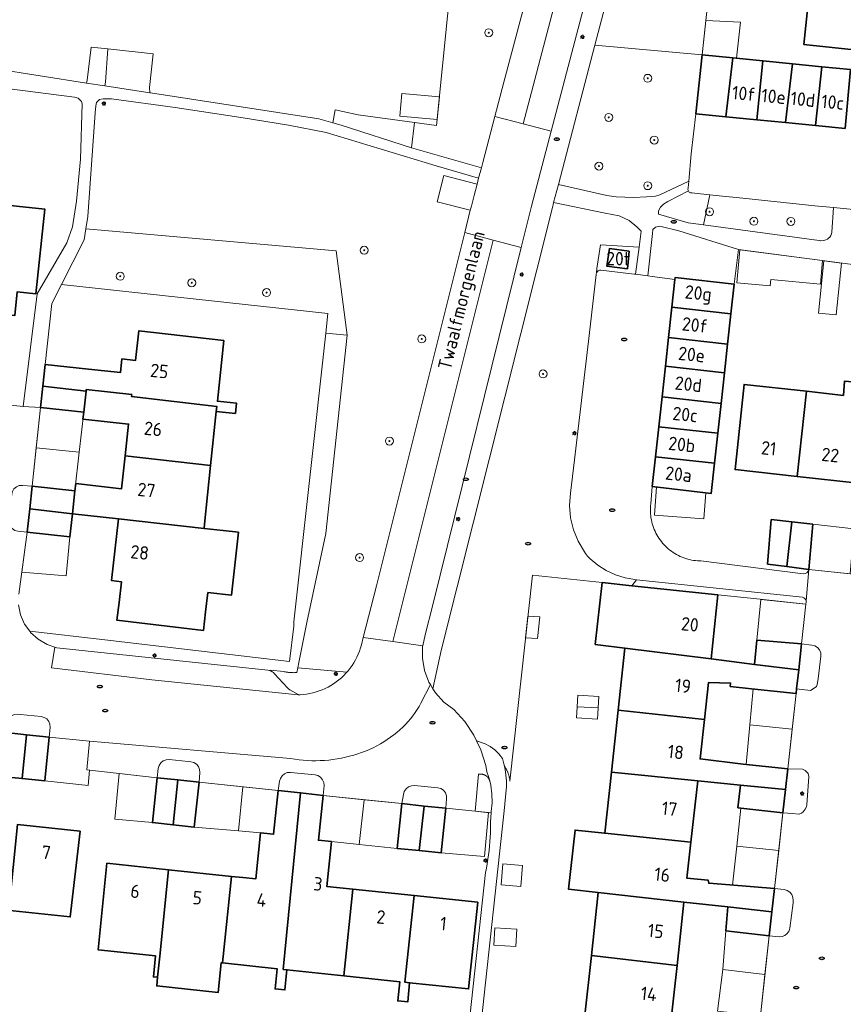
# Model space of a CAD drawing. Header units: metres. Extents: x 152610 to 160096, y 456114 to 462495.
# Tile 417 of 656: x 157174 to 157257, y 460548 to 460647. Entities that reach past the tile are written whole.
import ezdxf
from ezdxf.enums import TextEntityAlignment as Align

# ---------------------------------------------------------------- set-up
doc = ezdxf.new("R2010")
doc.units = ezdxf.units.M
doc.header["$LTSCALE"] = 0.5
doc.layers.get('0').update_dxf_attribs({"linetype": 'CONTINUOUS'})
for name, color, linetype, lineweight in [('B-PV-GR-BEPLANTING_CULTUUR_BODEMBEDEKKER-GV', 251, 'CONTINUOUS', 18), ('B-PV-GR-BEPLANTING_CULTUUR_BOSPLANTSOEN-GV', 251, 'CONTINUOUS', 18), ('B-PV-GR-BEPLANTING_CULTUUR_HEESTERS-GV', 251, 'CONTINUOUS', 18), ('B-PV-GR-BEPLANTING_CULTUUR_ROOS-GV', 251, 'CONTINUOUS', 18), ('B-PV-GR-BOOM-S', 251, 'CONTINUOUS', 25), ('B-PV-IE-MEUBILAIR-S', 251, 'CONTINUOUS', 25), ('B-PV-OG-BEBOUWING-GV', 6, 'CONTINUOUS', 35), ('B-PV-OG-BEBOUWING-T18', 1, 'CONTINUOUS', 18), ('B-PV-OG-BEBOUWING_OVERBOUWING-GV', 251, 'CONTINUOUS', 18), ('B-PV-OG-BEBOUWING_SCHUUR-GV', 251, 'CONTINUOUS', 18), ('B-PV-OG-TERREIN_BEGROEID-GV', 251, 'CONTINUOUS', 18), ('B-PV-OG-TOPOGRAFIE-T18', 1, 'CONTINUOUS', 18), ('B-PV-VH-GESLOTENVERHARDING_ASFALT-GV', 251, 'CONTINUOUS', 18), ('B-PV-VH-HALFVERHARDING_GRAVEL-GV', 251, 'CONTINUOUS', 18), ('B-PV-VH-OPENVERHARDING_BETONSTRAATSTEEN-GV', 251, 'CONTINUOUS', 18), ('B-PV-VH-OPENVERHARDING_STRAATBAKSTEEN-GV', 251, 'CONTINUOUS', 18), ('B-PV-VH-OPENVERHARDING_TEGEL-GV', 251, 'CONTINUOUS', 18)]:
    doc.layers.add(name, color=color, linetype=linetype, lineweight=lineweight)
doc.styles.add('NLCS-ISO', font='NLCS-ISO.ttf')
doc.styles.add('NLCS-ISO-M750-T18', font='NLCS-ISO.ttf', dxfattribs={"height": 1.35})

# ---------------------------------------------------------------- blocks, each defined once
blk = doc.blocks.new('SIE-MEUBILAIR_PAAL_LICHTMAST-SO')
for points in [[(-0.62, 0), (-1, 0)], [(-0.71, 0.71), (-0.44, 0.44)], [(0, 1), (0, 0.62)], [(0.44, 0.44), (0.71, 0.71)], [(1, 0), (0.62, 0)], [(-0.71, -0.71), (-0.44, -0.44)], [(0, -0.62), (0, -1)], [(0.44, -0.44), (0.71, -0.71)]]:
    blk.add_lwpolyline(points)
blk.add_circle((0, 0), 0.5)
blk = doc.blocks.new('SIE-MEUBILAIR_PUT_RIOOLPUT-SO')
blk.add_ellipse((0, 0), major_axis=(1.25, 0), ratio=0.54)
at = {"style": 'NLCS-ISO'}
blk.add_text('ri', height=0.75, dxfattribs=at).set_placement((-0.04, 0.07), align=Align.MIDDLE_CENTER)
blk = doc.blocks.new('SGR-BOOM_GBKN-SO')
at = {"linetype": 'ByBlock', "lineweight": 18}
h = blk.add_hatch(color=0, dxfattribs=at)
h.dxf.hatch_style = 1
edge = h.paths.add_edge_path()
edge.add_arc((0, 0), 0.25, 0, 360)
at = {"color": 0, "linetype": 'ByBlock', "lineweight": 18}
for radius in [2, 0.25]:
    blk.add_circle((0, 0), radius, dxfattribs=at)
at = {"color": 0, "linetype": 'ByBlock', "lineweight": 18, "style": 'NLCS-ISO'}
blk.add_attdef('SOORT', (2.5, 0), '', height=1.5, dxfattribs=at)

msp = doc.modelspace()

# ---------------------------------------------------------------- linework, layer by layer
at = {"layer": 'B-PV-GR-BEPLANTING_CULTUUR_BODEMBEDEKKER-GV', "flags": 128}
for points in [[(157231.999, 460644.603), (157228.331, 460630.617), (157233.217, 460629.505), (157234.135, 460629.347), (157235.897, 460629.302), (157237.184, 460629.35), (157238.1, 460629.425), (157238.529, 460629.556), (157241.434, 460630.948), (157241.693, 460633.675), (157242.152, 460637.715), (157242.773, 460643.645)], [(157175.432, 460600.273), (157174.447, 460600.353), (157174.134, 460600.329), (157173.844, 460600.209), (157173.606, 460600.005), (157173.442, 460599.737), (157173.383, 460599.486), (157173.1, 460596.848), (157173.119, 460596.538), (157173.232, 460596.249), (157173.426, 460596.007), (157173.685, 460595.835), (157173.983, 460595.75), (157174.934, 460595.639), (157175.186, 460597.991)], [(157252.784, 460584.44), (157252.492, 460581.807), (157252.279, 460579.893), (157253.687, 460579.749), (157254.053, 460579.965), (157254.262, 460580.153), (157254.348, 460580.345), (157254.441, 460580.923), (157254.724, 460583.204), (157254.698, 460583.517), (157254.578, 460583.808), (157254.376, 460584.048), (157254.11, 460584.215), (157253.806, 460584.294)], [(157174.242, 460577.336), (157173.989, 460577.36), (157173.681, 460577.335), (157173.394, 460577.22), (157173.155, 460577.024), (157172.986, 460576.765), (157172.901, 460576.468), (157172.806, 460575.505), (157174.86, 460575.29), (157177.151, 460575.05), (157177.23, 460576.032), (157177.21, 460576.343), (157177.094, 460576.632), (157176.895, 460576.872), (157176.632, 460577.038), (157176.33, 460577.116)], [(157191.114, 460572.598), (157189.203, 460572.787), (157188.889, 460572.767), (157188.597, 460572.652), (157188.354, 460572.452), (157188.185, 460572.186), (157188.107, 460571.882), (157188.001, 460570.965), (157190.07, 460570.745), (157192.21, 460570.518), (157192.288, 460571.492), (157192.267, 460571.807), (157192.148, 460572.099), (157191.943, 460572.339), (157191.673, 460572.502), (157191.366, 460572.571)], [(157203.866, 460571.266), (157201.394, 460571.507), (157201.082, 460571.488), (157200.791, 460571.372), (157200.55, 460571.171), (157200.384, 460570.906), (157200.285, 460570.606), (157200.169, 460569.676), (157202.408, 460569.438), (157204.682, 460569.197), (157204.795, 460570.173), (157204.765, 460570.493), (157204.616, 460570.772), (157204.421, 460571.013), (157204.163, 460571.182)], [(157250.897, 460567.443), (157251.843, 460567.36), (157252.522, 460567.308), (157252.78, 460567.395), (157252.937, 460567.539), (157253.129, 460567.794), (157253.275, 460568.028), (157253.31, 460568.251), (157253.52, 460571.106), (157253.444, 460571.397), (157253.145, 460571.7), (157252.856, 460571.836), (157251.386, 460571.845), (157251.156, 460569.77)], [(157220.55, 460571.332), (157220.533, 460571.333), (157220.517, 460571.333), (157220.5, 460571.333), (157220.483, 460571.332), (157220.467, 460571.332), (157220.45, 460571.331), (157220.433, 460571.33), (157220.417, 460571.328), (157220.4, 460571.326), (157220.384, 460571.324), (157220.367, 460571.322), (157220.351, 460571.319), (157220.335, 460571.316), (157220.318, 460571.313), (157220.302, 460571.309), (157219.97, 460567.592), (157221.368, 460567.45), (157221.567, 460567.469), (157221.572, 460567.572), (157221.666, 460568.454), (157221.656, 460569.342), (157221.54, 460570.221), (157221.431, 460570.649), (157221.411, 460570.704), (157221.405, 460570.719), (157221.399, 460570.735), (157221.393, 460570.75), (157221.387, 460570.766), (157221.38, 460570.781), (157221.372, 460570.796), (157221.365, 460570.811), (157221.357, 460570.825), (157221.35, 460570.84), (157221.341, 460570.855), (157221.333, 460570.869), (157221.324, 460570.883), (157221.315, 460570.897), (157221.306, 460570.911), (157221.297, 460570.925), (157221.287, 460570.938), (157221.277, 460570.952), (157221.267, 460570.965), (157221.257, 460570.978), (157221.246, 460570.991), (157221.235, 460571.003), (157221.224, 460571.016), (157221.213, 460571.028), (157221.202, 460571.04), (157221.19, 460571.052), (157221.178, 460571.064), (157221.166, 460571.075), (157221.154, 460571.087), (157221.142, 460571.098), (157221.129, 460571.109), (157221.116, 460571.119), (157221.103, 460571.13), (157221.09, 460571.14), (157221.077, 460571.15), (157221.063, 460571.159), (157221.049, 460571.169), (157221.036, 460571.178), (157221.021, 460571.187), (157221.007, 460571.196), (157220.993, 460571.204), (157220.979, 460571.212), (157220.964, 460571.22), (157220.949, 460571.228), (157220.934, 460571.236), (157220.919, 460571.243), (157220.904, 460571.25), (157220.889, 460571.256), (157220.874, 460571.263), (157220.858, 460571.269), (157220.843, 460571.275), (157220.827, 460571.28), (157220.811, 460571.286), (157220.795, 460571.291), (157220.779, 460571.295), (157220.763, 460571.3), (157220.747, 460571.304), (157220.731, 460571.308), (157220.715, 460571.312), (157220.698, 460571.315), (157220.682, 460571.318), (157220.666, 460571.321), (157220.649, 460571.323), (157220.633, 460571.326), (157220.616, 460571.328), (157220.6, 460571.329), (157220.583, 460571.33), (157220.567, 460571.332)], [(157215.864, 460569.992), (157213.867, 460570.174), (157213.554, 460570.158), (157213.26, 460570.049), (157213.014, 460569.854), (157212.838, 460569.595), (157212.75, 460569.293), (157212.598, 460568.36), (157214.824, 460568.125), (157217.004, 460567.894), (157217.089, 460568.851), (157217.077, 460569.164), (157216.968, 460569.458), (157216.774, 460569.704), (157216.512, 460569.877), (157216.21, 460569.96)], [(157251.017, 460559.724), (157250.054, 460559.838), (157249.792, 460557.481), (157249.525, 460555.074), (157250.508, 460554.97), (157250.814, 460555), (157251.1, 460555.117), (157251.34, 460555.309), (157251.515, 460555.562), (157251.612, 460555.855), (157251.915, 460558.407), (157251.941, 460558.629), (157251.913, 460558.943), (157251.791, 460559.234), (157251.588, 460559.474), (157251.322, 460559.643)]]:
    msp.add_lwpolyline(points, close=True, dxfattribs=at)
at = {"layer": 'B-PV-GR-BEPLANTING_CULTUUR_BOSPLANTSOEN-GV', "flags": 128}
for points in [[(157183.045, 460644.23), (157181.349, 460644.41), (157180.97, 460641.103), (157180.892, 460640.805), (157182.738, 460640.519), (157182.814, 460640.879)], [(157243.57, 460629.557), (157242.016, 460629.724), (157241.77, 460629.757), (157241.622, 460629.774), (157241.492, 460629.846), (157241.398, 460629.962), (157239.325, 460628.892), (157238.908, 460628.631), (157238.592, 460628.335), (157238.405, 460627.966), (157238.397, 460627.632), (157241.363, 460626.752), (157242.933, 460626.54)], [(157254.688, 460624.948), (157255, 460624.962), (157255.211, 460625.028), (157255.373, 460625.116), (157255.49, 460625.205), (157255.605, 460625.324), (157255.709, 460625.476), (157255.792, 460625.66), (157255.829, 460625.803), (157255.971, 460628.281), (157254.111, 460628.471), (157246.246, 460629.302), (157245.13, 460629.39), (157243.57, 460629.557), (157242.933, 460626.54), (157254.561, 460624.967), (157254.651, 460624.951)], [(157227.792, 460628.559), (157227.758, 460628.429), (157216.551, 460583.748), (157215.712, 460579.917), (157215.967, 460579.503), (157216.812, 460578.58), (157217.816, 460577.835), (157218.919, 460576.611), (157219.835, 460575.241), (157220.111, 460574.664), (157220.967, 460574.366), (157221.477, 460574.1), (157221.942, 460573.762), (157222.354, 460573.36), (157222.702, 460572.903), (157222.855, 460572.351), (157222.906, 460572.114), (157222.907, 460572.111), (157222.938, 460572.069), (157222.967, 460572.026), (157222.996, 460571.983), (157223.024, 460571.939), (157223.051, 460571.895), (157223.077, 460571.85), (157223.102, 460571.805), (157223.127, 460571.759), (157223.151, 460571.713), (157223.174, 460571.667), (157223.196, 460571.62), (157223.217, 460571.573), (157223.238, 460571.525), (157223.257, 460571.477), (157223.276, 460571.429), (157223.294, 460571.38), (157223.311, 460571.332), (157223.328, 460571.282), (157223.343, 460571.233), (157223.358, 460571.183), (157223.371, 460571.133), (157223.384, 460571.083), (157223.396, 460571.032), (157223.407, 460570.982), (157223.417, 460570.931), (157223.426, 460570.88), (157223.435, 460570.829), (157223.442, 460570.778), (157223.449, 460570.726), (157223.454, 460570.675), (157223.459, 460570.623), (157225.714, 460591.323), (157232.722, 460590.582), (157235.705, 460590.268), (157236.184, 460590.872), (157236.024, 460590.889), (157235.028, 460591.064), (157234.065, 460591.368), (157233.15, 460591.795), (157232.299, 460592.338), (157231.526, 460592.988), (157231.397, 460593.114), (157231.273, 460593.245), (157231.045, 460593.524), (157230.941, 460593.671), (157230.304, 460594.735), (157229.836, 460595.883), (157229.547, 460597.09), (157229.445, 460598.326), (157229.532, 460599.563), (157229.957, 460602.94), (157231.417, 460615.419), (157232.125, 460621.554), (157232.127, 460621.579), (157232.152, 460621.717), (157232.201, 460622.145), (157232.56, 460624.553), (157236.439, 460624.287), (157236.658, 460625.911), (157236.232, 460626.359), (157235.447, 460626.999), (157234.434, 460627.443), (157233.043, 460627.718), (157227.856, 460628.803)], [(157206.006, 460623.934), (157180.831, 460626.148), (157180.665, 460625.045), (157178.379, 460620.562), (157205.161, 460617.651), (157204.945, 460615.663), (157204.943, 460615.642), (157207.11, 460615.442)], [(157240.042, 460621.055), (157240.062, 460621.243), (157245.999, 460620.587), (157246.436, 460624.059), (157240.453, 460625.96), (157238.533, 460626.423), (157238.098, 460626.323), (157237.835, 460626.068), (157237.778, 460625.672), (157237.338, 460621.417), (157237.741, 460621.367), (157237.745, 460621.367)]]:
    msp.add_lwpolyline(points, close=True, dxfattribs=at)
at = {"layer": 'B-PV-GR-BEPLANTING_CULTUUR_HEESTERS-GV', "flags": 128}
for points in [[(157220.733, 460632.814), (157221.955, 460637.453), (157222.86, 460640.891), (157224.049, 460645.407), (157227.275, 460657.578), (157226.845, 460659.003), (157225.905, 460660.592), (157224.171, 460662.687), (157222.365, 460663.771), (157218.864, 460664.225), (157216.084, 460636.527), (157213.851, 460636.838), (157213.578, 460634.288), (157220.594, 460632.285)], [(157187.596, 460643.746), (157183.045, 460644.23), (157182.814, 460640.879), (157182.738, 460640.519), (157187.246, 460639.823), (157187.228, 460640.343)], [(157207.11, 460615.442), (157204.943, 460615.642), (157201.733, 460586.649), (157201.726, 460586.207), (157201.288, 460582.64), (157182.723, 460584.821), (157175.183, 460585.707), (157175.28, 460585.574), (157176.048, 460584.882), (157176.94, 460584.36), (157177.701, 460584.105), (157177.92, 460584.032), (157199.107, 460581.776), (157199.265, 460581.752), (157199.357, 460581.722), (157199.369, 460581.79), (157200.723, 460581.638), (157200.804, 460581.621), (157200.886, 460581.605), (157200.968, 460581.591), (157201.05, 460581.578), (157201.133, 460581.567), (157201.215, 460581.557), (157201.298, 460581.549), (157201.381, 460581.542), (157201.464, 460581.537), (157201.547, 460581.533), (157201.63, 460581.53), (157201.713, 460581.529), (157201.796, 460581.53), (157201.879, 460581.532), (157201.962, 460581.535), (157202.045, 460581.54), (157202.141, 460582.02), (157202.245, 460582.543), (157203.046, 460586.557), (157204.956, 460595.528)], [(157252.866, 460589.112), (157236.184, 460590.872), (157235.705, 460590.268), (157244.373, 460589.351), (157248.629, 460588.902), (157253.211, 460588.418), (157253.231, 460588.61), (157253.229, 460588.747), (157253.186, 460588.876), (157253.105, 460588.987), (157252.995, 460589.068)]]:
    msp.add_lwpolyline(points, close=True, dxfattribs=at)
at = {"layer": 'B-PV-GR-BEPLANTING_CULTUUR_ROOS-GV', "flags": 128}
msp.add_lwpolyline([(157213.851, 460636.838), (157208.212, 460637.621), (157205.89, 460638.11), (157205.662, 460636.809), (157206.482, 460636.569), (157213.578, 460634.288)], close=True, dxfattribs=at)
at = {"layer": 'B-PV-OG-BEBOUWING-GV', "flags": 128}
for points in [[(157262.224, 460650.163), (157253.678, 460651.079), (157253.006, 460644.688), (157261.563, 460643.769), (157261.981, 460647.822), (157264.194, 460647.58), (157264.227, 460647.882), (157270.914, 460647.152), (157271.127, 460649.208), (157266.634, 460649.69)], [(157245.862, 460643.338), (157242.773, 460643.645), (157242.152, 460637.715), (157245.171, 460637.419)], [(157248.872, 460643.039), (157245.862, 460643.338), (157245.171, 460637.419), (157248.284, 460637.113)], [(157251.859, 460642.742), (157248.872, 460643.039), (157248.284, 460637.113), (157251.166, 460636.831)], [(157254.827, 460642.447), (157251.859, 460642.742), (157251.166, 460636.831), (157254.172, 460636.536)], [(157257.708, 460642.161), (157254.827, 460642.447), (157254.172, 460636.536), (157257.155, 460636.244)], [(157168.746, 460628.897), (157167.842, 460628.987), (157167.782, 460628.429), (157167.612, 460626.848), (157168.115, 460626.794), (157167.177, 460618.117), (157173.684, 460617.429), (157173.934, 460619.816), (157175.804, 460619.622), (157176.715, 460628.123), (157173.869, 460628.429), (157168.754, 460628.978)], [(157235.459, 460623.905), (157233.479, 460624.178), (157233.202, 460622.385), (157235.27, 460622.127)], [(157245.999, 460620.587), (157240.062, 460621.243), (157240.042, 460621.055), (157239.737, 460618.276), (157245.672, 460617.608)], [(157245.672, 460617.608), (157239.737, 460618.276), (157239.404, 460615.234), (157245.339, 460614.565)], [(157194.685, 460614.907), (157186.14, 460615.876), (157185.82, 460612.917), (157184.447, 460613.065), (157184.299, 460611.693), (157181.087, 460612.041), (157176.746, 460612.506), (157176.511, 460610.319), (157180.846, 460609.818), (157180.865, 460609.989), (157185.449, 460609.491), (157185.427, 460609.289), (157193.995, 460608.3), (157193.942, 460607.793), (157195.867, 460607.59), (157195.974, 460608.616), (157194.05, 460608.82)], [(157245.339, 460614.565), (157239.404, 460615.234), (157239.086, 460612.332), (157245.02, 460611.665)], [(157245.02, 460611.665), (157239.086, 460612.332), (157238.752, 460609.273), (157244.684, 460608.595)], [(157180.846, 460609.818), (157176.511, 460610.319), (157176.283, 460608.196), (157180.62, 460607.732)], [(157253.284, 460609.813), (157246.998, 460610.507), (157246.088, 460601.938), (157252.326, 460601.258)], [(157258.469, 460600.589), (157259.404, 460609.138), (157259.568, 460610.634), (157257.105, 460610.848), (157256.979, 460609.405), (157253.284, 460609.813), (157252.326, 460601.258)], [(157184.78, 460603.316), (157193.373, 460602.346), (157193.942, 460607.793), (157193.995, 460608.3), (157185.427, 460609.289), (157185.449, 460609.491), (157180.865, 460609.989), (157180.846, 460609.818), (157180.62, 460607.732), (157180.542, 460607.012), (157185.126, 460606.513)], [(157244.684, 460608.595), (157238.752, 460609.273), (157238.42, 460606.243), (157244.355, 460605.594)], [(157244.355, 460605.594), (157238.42, 460606.243), (157238.092, 460603.242), (157244.024, 460602.58)], [(157184.78, 460603.316), (157184.423, 460600.019), (157179.808, 460600.54), (157179.726, 460599.814), (157179.477, 460597.511), (157184.096, 460596.994), (157192.713, 460596.03), (157192.759, 460596.471), (157193.373, 460602.346)], [(157244.024, 460602.58), (157238.092, 460603.242), (157237.766, 460600.259), (157243.693, 460599.554)], [(157179.726, 460599.814), (157175.432, 460600.273), (157175.186, 460597.991), (157179.477, 460597.511)], [(157179.477, 460597.511), (157175.186, 460597.991), (157174.934, 460595.639), (157179.225, 460595.179)], [(157193.099, 460589.574), (157195.485, 460589.32), (157196.16, 460595.644), (157194.631, 460595.815), (157192.713, 460596.03), (157184.096, 460596.994), (157183.423, 460590.78), (157184.406, 460590.665), (157184.164, 460588.599), (157183.951, 460586.791), (157192.652, 460585.769), (157192.87, 460587.633)], [(157251.814, 460596.683), (157249.721, 460596.911), (157249.356, 460592.44), (157251.31, 460592.188)], [(157253.905, 460596.456), (157251.814, 460596.683), (157251.31, 460592.188), (157253.516, 460591.904)], [(157235.705, 460590.268), (157232.722, 460590.582), (157232.042, 460584.362), (157235.02, 460583.99), (157243.703, 460582.905), (157244.373, 460589.351)], [(157252.784, 460584.44), (157248.283, 460584.795), (157248.028, 460582.365), (157252.492, 460581.807)], [(157252.492, 460581.807), (157248.028, 460582.365), (157243.703, 460582.905), (157235.02, 460583.99), (157234.338, 460577.745), (157243.012, 460576.823), (157243.423, 460580.55), (157245.639, 460580.48), (157245.605, 460580.155), (157247.741, 460579.919), (157252.227, 460579.423), (157252.279, 460579.893)], [(157243.012, 460576.823), (157234.338, 460577.745), (157233.66, 460571.54), (157242.332, 460570.663), (157246.644, 460570.226), (157251.156, 460569.77), (157251.386, 460571.845), (157246.899, 460572.342), (157242.574, 460572.862)], [(157174.86, 460575.29), (157172.806, 460575.505), (157172.344, 460571.092), (157174.42, 460570.882)], [(157177.151, 460575.05), (157174.86, 460575.29), (157174.42, 460570.882), (157176.691, 460570.652)], [(157242.332, 460570.663), (157233.66, 460571.54), (157232.989, 460565.391), (157241.65, 460564.484)], [(157190.07, 460570.745), (157188.001, 460570.965), (157187.523, 460566.452), (157189.608, 460566.231)], [(157192.21, 460570.518), (157190.07, 460570.745), (157189.608, 460566.231), (157191.731, 460566.006)], [(157202.408, 460569.438), (157200.169, 460569.676), (157199.705, 460565.288), (157198.402, 460565.426), (157197.913, 460560.796), (157196.61, 460560.933), (157195.457, 460561.054), (157194.578, 460552.351), (157200.056, 460551.77), (157199.857, 460549.739), (157200.839, 460549.643), (157201.039, 460551.666), (157200.669, 460551.705)], [(157251.156, 460569.77), (157246.644, 460570.226), (157246.37, 460567.945), (157250.897, 460567.443)], [(157204.682, 460569.197), (157202.408, 460569.438), (157200.669, 460551.705), (157201.039, 460551.666), (157206.767, 460551.058), (157207.662, 460559.774), (157205.043, 460560.049), (157205.518, 460564.548), (157204.206, 460564.687)], [(157214.824, 460568.125), (157212.598, 460568.36), (157212.123, 460563.865), (157214.336, 460563.639)], [(157217.004, 460567.894), (157214.824, 460568.125), (157214.336, 460563.639), (157216.532, 460563.414)], [(157180.261, 460565.611), (157173.96, 460566.279), (157173.097, 460557.633), (157173.531, 460557.587), (157179.264, 460556.979)], [(157232.989, 460565.391), (157230.006, 460565.704), (157229.356, 460559.753), (157232.337, 460559.421), (157240.957, 460558.463), (157245.353, 460557.973), (157249.792, 460557.481), (157250.054, 460559.838), (157245.579, 460560.192), (157243.445, 460560.361), (157243.378, 460560.686), (157241.249, 460560.856), (157241.65, 460564.484)], [(157189.145, 460561.716), (157182.954, 460562.365), (157182.061, 460553.678), (157187.826, 460553.067), (157187.617, 460550.944), (157188.045, 460550.902), (157188.254, 460553.021)], [(157195.457, 460561.054), (157189.145, 460561.716), (157188.254, 460553.021), (157188.045, 460550.902), (157187.952, 460550.037), (157194.118, 460549.373), (157194.435, 460552.366), (157194.578, 460552.351)], [(157213.845, 460559.126), (157207.662, 460559.774), (157206.767, 460551.058), (157212.376, 460550.463), (157212.185, 460548.527), (157213.186, 460548.43), (157213.376, 460550.357), (157212.896, 460550.408)], [(157220.221, 460558.457), (157213.845, 460559.126), (157212.896, 460550.408), (157213.376, 460550.357), (157219.302, 460549.729)], [(157240.957, 460558.463), (157232.337, 460559.421), (157231.645, 460553.082), (157240.258, 460552.105)], [(157249.792, 460557.481), (157245.353, 460557.973), (157245.148, 460555.582), (157249.525, 460555.074)], [(157240.258, 460552.105), (157231.645, 460553.082), (157230.958, 460546.786), (157239.567, 460545.828)]]:
    msp.add_lwpolyline(points, close=True, dxfattribs=at)
at = {"layer": 'B-PV-OG-BEBOUWING_OVERBOUWING-GV', "flags": 128}
for points in [[(157246.649, 460646.914), (157243.145, 460647.1), (157242.773, 460643.645), (157245.862, 460643.338), (157246.245, 460643.3)], [(157175.846, 460604.125), (157180.165, 460603.701), (157180.62, 460607.732), (157176.283, 460608.196)], [(157180.165, 460603.701), (157175.846, 460604.125), (157175.432, 460600.273), (157179.726, 460599.814)], [(157243.148, 460599.619), (157238.204, 460600.207), (157237.991, 460597.364), (157242.951, 460596.992)], [(157257.661, 460591.459), (157258.046, 460596.002), (157253.905, 460596.456), (157253.516, 460591.904)], [(157179.225, 460595.179), (157174.934, 460595.639), (157174.397, 460591.627), (157178.844, 460591.272)], [(157253.211, 460588.418), (157248.697, 460588.895), (157248.283, 460584.795), (157252.784, 460584.44)], [(157247.567, 460576.292), (157251.832, 460575.866), (157252.227, 460579.423), (157247.906, 460579.901)], [(157251.832, 460575.866), (157247.567, 460576.292), (157247.193, 460572.309), (157251.386, 460571.845)], [(157181.191, 460574.629), (157177.151, 460575.05), (157176.691, 460570.652), (157181.049, 460570.195), (157181.181, 460571.719), (157180.931, 460571.747)], [(157188.001, 460570.965), (157184.168, 460571.389), (157183.737, 460566.798), (157187.523, 460566.452)], [(157196.18, 460565.619), (157196.614, 460570.052), (157192.21, 460570.518), (157191.731, 460566.006)], [(157200.169, 460569.676), (157196.614, 460570.052), (157196.18, 460565.619), (157198.402, 460565.426), (157199.705, 460565.288)], [(157208.314, 460564.259), (157208.819, 460568.76), (157204.682, 460569.197), (157204.206, 460564.687), (157205.518, 460564.548)], [(157212.598, 460568.36), (157208.819, 460568.76), (157208.314, 460564.259), (157212.123, 460563.865)], [(157219.97, 460567.592), (157217.004, 460567.894), (157216.532, 460563.414), (157220.915, 460563.032), (157221.314, 460567.456)], [(157246.26, 460564.088), (157250.476, 460563.648), (157250.897, 460567.443), (157246.677, 460567.911)], [(157250.476, 460563.648), (157246.26, 460564.088), (157245.834, 460560.172), (157250.054, 460559.838)], [(157244.85, 460551.692), (157249.097, 460551.2), (157249.525, 460555.074), (157245.148, 460555.582)], [(157249.097, 460551.2), (157244.85, 460551.692), (157244.331, 460547.515), (157248.637, 460547.04)]]:
    msp.add_lwpolyline(points, close=True, dxfattribs=at)
at = {"layer": 'B-PV-OG-BEBOUWING_SCHUUR-GV', "flags": 128}
for points in [[(157216.374, 460639.418), (157212.584, 460639.757), (157212.38, 460637.481), (157216.146, 460637.144)], [(157254.883, 460622.95), (157246.576, 460624.041), (157246.277, 460620.727), (157249.629, 460620.423), (157249.685, 460621.047), (157254.67, 460620.596)], [(157256.789, 460622.699), (157255.026, 460622.931), (157254.482, 460617.671), (157256.249, 460617.488)], [(157226.456, 460587.126), (157225.268, 460587.225), (157225.028, 460585.026), (157226.232, 460584.956)], [(157230.213, 460578.08), (157232.334, 460577.988), (157232.405, 460579.146), (157230.286, 460579.276)], [(157232.334, 460577.988), (157230.213, 460578.08), (157230.146, 460576.978), (157232.265, 460576.849)], [(157224.726, 460562.154), (157222.748, 460562.314), (157222.578, 460560.206), (157224.556, 460560.046)], [(157224.151, 460555.736), (157221.947, 460555.869), (157221.841, 460554.124), (157224.045, 460553.99)]]:
    msp.add_lwpolyline(points, close=True, dxfattribs=at)
at = {"layer": 'B-PV-OG-TERREIN_BEGROEID-GV', "flags": 128}
for points in [[(157240.799, 460678.159), (157231.999, 460644.603), (157242.773, 460643.645), (157245.398, 460668.028), (157245.33, 460668.035), (157245.615, 460670.758), (157245.691, 460670.75), (157245.692, 460670.763), (157245.781, 460672.338), (157245.907, 460674.571), (157246.014, 460674.565), (157246.23, 460676.622), (157245.652, 460676.682), (157245.713, 460677.267), (157245.344, 460677.385)], [(157218.916, 460625.769), (157219.475, 460628.009), (157216.155, 460628.86), (157216.831, 460631.496), (157220.161, 460630.642), (157220.316, 460631.23), (157216.036, 460632.469), (157204.986, 460635.832), (157201.19, 460636.567), (157196.63, 460637.304), (157189.807, 460638.354), (157183.394, 460639.219), (157182.56, 460639.219), (157182.199, 460639.143), (157181.885, 460638.861), (157181.816, 460638.511), (157181.749, 460637.81), (157181.015, 460627.372), (157180.831, 460626.148), (157206.006, 460623.934), (157207.11, 460615.442), (157204.956, 460595.528), (157203.046, 460586.557), (157202.245, 460582.543), (157202.141, 460582.02), (157207.073, 460581.588), (157207.195, 460581.729), (157207.398, 460581.986), (157207.587, 460582.252), (157207.764, 460582.528), (157207.927, 460582.811), (157208.076, 460583.103), (157208.21, 460583.401), (157208.33, 460583.706), (157208.434, 460584.016), (157208.524, 460584.33), (157208.716, 460585.071), (157210.058, 460590.265)]]:
    msp.add_lwpolyline(points, close=True, dxfattribs=at)
at = {"layer": 'B-PV-VH-GESLOTENVERHARDING_ASFALT-GV', "flags": 128}
for points in [[(157224.781, 460636.716), (157246.663, 460719.94), (157243.798, 460720.529), (157233.687, 460682.513), (157232.715, 460678.665), (157228.471, 460662.194), (157227.762, 460659.585), (157227.381, 460657.977), (157227.275, 460657.578), (157224.049, 460645.407), (157222.86, 460640.891), (157221.955, 460637.453)], [(157246.663, 460719.94), (157224.781, 460636.716), (157227.606, 460635.979), (157249.528, 460719.352)], [(157224.781, 460636.716), (157221.955, 460637.453), (157220.733, 460632.814), (157220.594, 460632.285), (157220.316, 460631.23), (157220.161, 460630.642), (157219.859, 460629.492), (157219.58, 460628.429), (157219.475, 460628.009), (157218.916, 460625.769), (157221.765, 460625.016), (157224.592, 460624.268), (157225.621, 460628.429), (157227.606, 460635.979)]]:
    msp.add_lwpolyline(points, close=True, dxfattribs=at)
at = {"layer": 'B-PV-VH-HALFVERHARDING_GRAVEL-GV', "flags": 128}
msp.add_lwpolyline([(157257.981, 460628.075), (157255.971, 460628.281), (157255.829, 460625.803), (157255.792, 460625.66), (157255.709, 460625.476), (157255.605, 460625.324), (157255.49, 460625.205), (157255.373, 460625.116), (157255.211, 460625.028), (157255, 460624.962), (157254.688, 460624.948), (157254.651, 460624.951), (157254.561, 460624.967), (157242.933, 460626.54), (157241.363, 460626.752), (157238.397, 460627.632), (157238.405, 460627.966), (157238.592, 460628.335), (157238.908, 460628.631), (157239.325, 460628.892), (157241.398, 460629.962), (157241.354, 460630.104), (157241.368, 460630.252), (157241.434, 460630.948), (157238.529, 460629.556), (157238.1, 460629.425), (157237.184, 460629.35), (157235.897, 460629.302), (157234.135, 460629.347), (157233.217, 460629.505), (157228.331, 460630.617), (157227.856, 460628.803), (157233.043, 460627.718), (157234.434, 460627.443), (157235.447, 460626.999), (157236.232, 460626.359), (157236.658, 460625.911), (157236.439, 460624.287), (157236.075, 460621.575), (157237.338, 460621.417), (157237.778, 460625.672), (157237.835, 460626.068), (157238.098, 460626.323), (157238.533, 460626.423), (157240.453, 460625.96), (157246.436, 460624.059), (157287.478, 460618.669)], dxfattribs=at)
at = {"layer": 'B-PV-VH-OPENVERHARDING_BETONSTRAATSTEEN-GV', "flags": 128}
for points in [[(157257.155, 460636.244), (157254.172, 460636.536), (157251.166, 460636.831), (157248.284, 460637.113), (157245.171, 460637.419), (157242.152, 460637.715), (157241.693, 460633.675), (157241.434, 460630.948), (157241.368, 460630.252), (157241.354, 460630.104), (157241.398, 460629.962), (157241.492, 460629.846), (157241.622, 460629.774), (157241.77, 460629.757), (157242.016, 460629.724), (157243.57, 460629.557), (157245.13, 460629.39), (157246.246, 460629.302), (157254.111, 460628.471), (157255.971, 460628.281), (157257.981, 460628.075)], [(157174.134, 460600.329), (157174.447, 460600.353), (157175.432, 460600.273), (157176.283, 460608.196), (157174.515, 460608.28), (157168.591, 460608.937)], [(157174.102, 460589.422), (157174.934, 460595.639), (157173.983, 460595.75)], [(157261.568, 460591.048), (157253.516, 460591.898), (157253.229, 460588.747), (157253.231, 460588.61), (157253.211, 460588.418), (157252.784, 460584.44), (157253.806, 460584.294), (157254.11, 460584.215), (157254.376, 460584.048), (157254.578, 460583.808), (157254.698, 460583.517), (157254.724, 460583.204), (157254.441, 460580.923), (157254.348, 460580.345), (157254.262, 460580.153), (157254.053, 460579.965), (157253.687, 460579.749), (157252.279, 460579.893), (157252.227, 460579.423), (157251.386, 460571.845), (157252.856, 460571.836), (157253.145, 460571.7), (157253.444, 460571.397), (157253.52, 460571.106), (157253.31, 460568.251), (157253.275, 460568.028), (157253.129, 460567.794), (157252.937, 460567.539), (157252.78, 460567.395), (157252.522, 460567.308), (157251.843, 460567.36), (157250.897, 460567.443), (157250.054, 460559.838), (157251.017, 460559.724), (157251.322, 460559.643), (157251.588, 460559.474), (157251.791, 460559.234), (157251.913, 460558.943), (157251.941, 460558.629), (157251.915, 460558.407), (157251.612, 460555.855), (157251.515, 460555.562), (157251.34, 460555.309), (157251.1, 460555.117), (157250.814, 460555), (157250.508, 460554.97), (157249.525, 460555.074), (157248.637, 460547.04)], [(157173.989, 460577.36), (157174.242, 460577.336), (157176.33, 460577.116), (157176.632, 460577.038), (157176.895, 460576.872), (157177.094, 460576.632), (157177.21, 460576.343), (157177.23, 460576.032), (157177.151, 460575.05), (157181.191, 460574.629), (157201.415, 460572.899), (157201.834, 460572.829), (157202.256, 460572.772), (157202.681, 460572.728), (157203.108, 460572.697), (157203.535, 460572.68), (157203.964, 460572.676), (157204.393, 460572.685), (157204.821, 460572.708), (157205.248, 460572.744), (157205.673, 460572.793), (157206.096, 460572.855), (157206.516, 460572.931), (157206.933, 460573.019), (157207.345, 460573.12), (157207.753, 460573.234), (157208.156, 460573.361), (157208.553, 460573.5), (157208.944, 460573.651), (157209.328, 460573.814), (157209.705, 460573.989), (157210.073, 460574.176), (157210.433, 460574.373), (157210.785, 460574.582), (157211.126, 460574.801), (157211.458, 460575.031), (157211.78, 460575.271), (157212.091, 460575.52), (157212.39, 460575.779), (157212.678, 460576.047), (157212.954, 460576.323), (157213.218, 460576.608), (157213.468, 460576.901), (157213.706, 460577.201), (157213.93, 460577.508), (157214.14, 460577.822), (157214.336, 460578.142), (157214.518, 460578.468), (157215.459, 460580.33), (157215.312, 460580.568), (157214.871, 460581.738), (157214.66, 460582.971), (157214.687, 460584.221), (157214.69, 460584.234), (157211.689, 460584.654), (157208.716, 460585.071), (157208.524, 460584.33), (157208.434, 460584.016), (157208.33, 460583.706), (157208.21, 460583.401), (157208.076, 460583.103), (157207.927, 460582.811), (157207.764, 460582.528), (157207.587, 460582.252), (157207.398, 460581.986), (157207.195, 460581.729), (157207.073, 460581.588), (157206.98, 460581.482), (157206.753, 460581.246), (157206.515, 460581.022), (157206.267, 460580.809), (157206.008, 460580.609), (157205.74, 460580.421), (157205.463, 460580.247), (157205.177, 460580.087), (157204.885, 460579.941), (157204.585, 460579.809), (157204.279, 460579.692), (157203.968, 460579.591), (157203.653, 460579.504), (157203.334, 460579.433), (157203.011, 460579.378), (157202.686, 460579.339), (157202.36, 460579.315), (157202.249, 460579.312), (157202.163, 460579.309), (157187.47, 460580.793), (157177.392, 460582.007), (157177.701, 460584.105), (157176.94, 460584.36), (157176.048, 460584.882), (157175.28, 460585.574), (157175.183, 460585.707), (157174.671, 460586.409), (157174.244, 460587.351), (157174.069, 460588.355)]]:
    msp.add_lwpolyline(points, dxfattribs=at)
for points in [[(157211.689, 460584.654), (157221.765, 460625.016), (157218.916, 460625.769), (157210.058, 460590.265), (157208.716, 460585.071)], [(157221.765, 460625.016), (157211.689, 460584.654), (157214.69, 460584.234), (157214.952, 460585.326), (157215.712, 460588.342), (157224.592, 460624.268)], [(157177.92, 460584.032), (157177.701, 460584.105), (157177.392, 460582.007), (157187.47, 460580.793), (157202.163, 460579.309), (157202.249, 460579.312), (157201.333, 460579.807), (157201.204, 460579.895), (157201.089, 460580.002), (157199.795, 460581.417), (157199.685, 460581.533), (157199.558, 460581.629), (157199.416, 460581.703), (157199.357, 460581.722), (157199.265, 460581.752), (157199.107, 460581.776)], [(157215.712, 460579.917), (157215.459, 460580.33), (157214.518, 460578.468), (157214.336, 460578.142), (157214.14, 460577.822), (157213.93, 460577.508), (157213.706, 460577.201), (157213.468, 460576.901), (157213.218, 460576.608), (157212.954, 460576.323), (157212.678, 460576.047), (157212.39, 460575.779), (157212.091, 460575.52), (157211.78, 460575.271), (157211.458, 460575.031), (157211.126, 460574.801), (157210.785, 460574.582), (157210.433, 460574.373), (157210.073, 460574.176), (157209.705, 460573.989), (157209.328, 460573.814), (157208.944, 460573.651), (157208.553, 460573.5), (157208.156, 460573.361), (157207.753, 460573.234), (157207.345, 460573.12), (157206.933, 460573.019), (157206.516, 460572.931), (157206.096, 460572.855), (157205.673, 460572.793), (157205.248, 460572.744), (157204.821, 460572.708), (157204.393, 460572.685), (157203.964, 460572.676), (157203.535, 460572.68), (157203.108, 460572.697), (157202.681, 460572.728), (157202.256, 460572.772), (157201.834, 460572.829), (157201.415, 460572.899), (157181.191, 460574.629), (157180.931, 460571.747), (157188.001, 460570.965), (157188.107, 460571.882), (157188.185, 460572.186), (157188.354, 460572.452), (157188.597, 460572.652), (157188.889, 460572.767), (157189.203, 460572.787), (157191.114, 460572.598), (157191.366, 460572.571), (157191.673, 460572.502), (157191.943, 460572.339), (157192.148, 460572.099), (157192.267, 460571.807), (157192.288, 460571.492), (157192.21, 460570.518), (157200.169, 460569.676), (157200.285, 460570.606), (157200.384, 460570.906), (157200.55, 460571.171), (157200.791, 460571.372), (157201.082, 460571.488), (157201.394, 460571.507), (157203.866, 460571.266), (157204.163, 460571.182), (157204.421, 460571.013), (157204.616, 460570.772), (157204.765, 460570.493), (157204.795, 460570.173), (157204.682, 460569.197), (157212.598, 460568.36), (157212.75, 460569.293), (157212.838, 460569.595), (157213.014, 460569.854), (157213.26, 460570.049), (157213.554, 460570.158), (157213.867, 460570.174), (157215.864, 460569.992), (157216.21, 460569.96), (157216.512, 460569.877), (157216.774, 460569.704), (157216.968, 460569.458), (157217.077, 460569.164), (157217.089, 460568.851), (157217.004, 460567.894), (157219.97, 460567.592), (157220.302, 460571.309), (157220.318, 460571.313), (157220.335, 460571.316), (157220.351, 460571.319), (157220.367, 460571.322), (157220.384, 460571.324), (157220.4, 460571.326), (157220.417, 460571.328), (157220.433, 460571.33), (157220.45, 460571.331), (157220.467, 460571.332), (157220.483, 460571.332), (157220.5, 460571.333), (157220.517, 460571.333), (157220.533, 460571.333), (157220.55, 460571.332), (157220.567, 460571.332), (157220.583, 460571.33), (157220.6, 460571.329), (157220.616, 460571.328), (157220.633, 460571.326), (157220.649, 460571.323), (157220.666, 460571.321), (157220.682, 460571.318), (157220.698, 460571.315), (157220.715, 460571.312), (157220.731, 460571.308), (157220.747, 460571.304), (157220.763, 460571.3), (157220.779, 460571.295), (157220.795, 460571.291), (157220.811, 460571.286), (157220.827, 460571.28), (157220.843, 460571.275), (157220.858, 460571.269), (157220.874, 460571.263), (157220.889, 460571.256), (157220.904, 460571.25), (157220.919, 460571.243), (157220.934, 460571.236), (157220.949, 460571.228), (157220.964, 460571.22), (157220.979, 460571.212), (157220.993, 460571.204), (157221.007, 460571.196), (157221.021, 460571.187), (157221.036, 460571.178), (157221.049, 460571.169), (157221.063, 460571.159), (157221.077, 460571.15), (157221.09, 460571.14), (157221.103, 460571.13), (157221.116, 460571.119), (157221.129, 460571.109), (157221.142, 460571.098), (157221.154, 460571.087), (157221.166, 460571.075), (157221.178, 460571.064), (157221.19, 460571.052), (157221.202, 460571.04), (157221.213, 460571.028), (157221.224, 460571.016), (157221.235, 460571.003), (157221.246, 460570.991), (157221.257, 460570.978), (157221.267, 460570.965), (157221.277, 460570.952), (157221.287, 460570.938), (157221.297, 460570.925), (157221.306, 460570.911), (157221.315, 460570.897), (157221.324, 460570.883), (157221.333, 460570.869), (157221.341, 460570.855), (157221.35, 460570.84), (157221.357, 460570.825), (157221.365, 460570.811), (157221.372, 460570.796), (157221.38, 460570.781), (157221.387, 460570.766), (157221.393, 460570.75), (157221.399, 460570.735), (157221.405, 460570.719), (157221.411, 460570.704), (157221.431, 460570.649), (157221.32, 460571.081), (157221.137, 460571.555), (157221.037, 460572.181), (157220.546, 460573.755), (157220.111, 460574.664), (157219.835, 460575.241), (157218.919, 460576.611), (157217.816, 460577.835), (157216.812, 460578.58), (157215.967, 460579.503)]]:
    msp.add_lwpolyline(points, close=True, dxfattribs=at)
at = {"layer": 'B-PV-VH-OPENVERHARDING_STRAATBAKSTEEN-GV', "flags": 128}
msp.add_lwpolyline([(157237.745, 460621.367), (157237.741, 460621.367), (157237.338, 460621.417), (157236.075, 460621.575), (157235.957, 460621.59), (157232.592, 460622.001), (157232.452, 460621.99), (157232.323, 460621.934), (157232.22, 460621.84), (157232.152, 460621.717), (157232.127, 460621.579), (157232.125, 460621.554), (157231.417, 460615.419), (157229.957, 460602.94), (157229.532, 460599.563), (157229.445, 460598.326), (157229.547, 460597.09), (157229.836, 460595.883), (157230.304, 460594.735), (157230.941, 460593.671), (157231.045, 460593.524), (157231.273, 460593.245), (157231.397, 460593.114), (157231.526, 460592.988), (157232.299, 460592.338), (157233.15, 460591.795), (157234.065, 460591.368), (157235.028, 460591.064), (157236.024, 460590.889), (157236.184, 460590.872), (157252.866, 460589.112), (157252.995, 460589.068), (157253.105, 460588.987), (157253.186, 460588.876), (157253.229, 460588.747), (157253.516, 460591.898), (157253.448, 460591.72), (157253.321, 460591.578), (157253.147, 460591.49), (157252.953, 460591.472), (157242.637, 460592.758), (157242.533, 460592.76), (157242.33, 460592.771), (157242.129, 460592.791), (157241.928, 460592.817), (157241.728, 460592.852), (157241.53, 460592.895), (157241.334, 460592.945), (157241.14, 460593.003), (157240.948, 460593.069), (157240.76, 460593.142), (157240.574, 460593.223), (157240.391, 460593.311), (157240.212, 460593.406), (157240.037, 460593.508), (157239.867, 460593.617), (157239.7, 460593.733), (157239.538, 460593.855), (157239.382, 460593.983), (157239.23, 460594.118), (157239.084, 460594.258), (157238.944, 460594.404), (157238.809, 460594.555), (157238.68, 460594.712), (157238.558, 460594.873), (157238.442, 460595.04), (157238.333, 460595.21), (157238.231, 460595.385), (157238.136, 460595.564), (157238.047, 460595.746), (157237.966, 460595.932), (157237.893, 460596.121), (157237.827, 460596.312), (157237.769, 460596.506), (157237.718, 460596.703), (157237.675, 460596.9), (157237.64, 460597.1), (157237.613, 460597.301), (157237.594, 460597.502), (157237.582, 460597.705), (157237.579, 460597.907), (157237.584, 460598.11), (157237.597, 460598.312), (157237.617, 460598.514), (157237.766, 460600.259), (157238.092, 460603.242), (157238.42, 460606.243), (157238.752, 460609.273), (157239.086, 460612.332), (157239.404, 460615.234), (157239.737, 460618.276), (157240.042, 460621.055)], close=True, dxfattribs=at)
at = {"layer": 'B-PV-VH-OPENVERHARDING_TEGEL-GV', "flags": 128}
for points in [[(157249.528, 460719.352), (157227.606, 460635.979), (157225.621, 460628.429), (157224.592, 460624.268), (157215.712, 460588.342), (157214.952, 460585.326), (157214.69, 460584.234), (157214.687, 460584.221), (157214.66, 460582.971), (157214.871, 460581.738), (157215.312, 460580.568), (157215.459, 460580.33), (157215.712, 460579.917), (157216.551, 460583.748), (157227.758, 460628.429), (157227.792, 460628.559), (157227.856, 460628.803), (157228.331, 460630.617), (157231.999, 460644.603), (157240.799, 460678.159)], [(157166.312, 460641.106), (157179.677, 460639.379), (157180.056, 460639.276), (157180.379, 460638.961), (157180.45, 460638.716), (157180.294, 460633.148), (157179.889, 460628.944), (157179.477, 460626.351), (157178.923, 460624.738), (157175.925, 460619.612), (157174.515, 460608.28), (157176.283, 460608.196), (157176.511, 460610.319), (157176.746, 460612.506), (157177.408, 460618.657), (157178.379, 460620.562), (157180.665, 460625.045), (157180.831, 460626.148), (157181.015, 460627.372), (157181.749, 460637.81), (157181.816, 460638.511), (157181.885, 460638.861), (157182.199, 460639.143), (157182.56, 460639.219), (157183.394, 460639.219), (157189.807, 460638.354), (157196.63, 460637.304), (157201.19, 460636.567), (157204.986, 460635.832), (157216.036, 460632.469), (157220.316, 460631.23), (157220.594, 460632.285), (157213.578, 460634.288), (157206.482, 460636.569), (157205.662, 460636.809), (157204.246, 460637.194), (157187.318, 460639.812), (157187.246, 460639.823), (157182.738, 460640.519), (157180.892, 460640.805), (157171.541, 460642.249)], [(157219.623, 460537.673), (157222.894, 460567.636), (157223.131, 460570.081), (157223.113, 460570.654), (157223.061, 460571.224), (157222.975, 460571.791), (157222.907, 460572.111), (157222.906, 460572.114), (157222.855, 460572.351), (157222.702, 460572.903), (157222.354, 460573.36), (157221.942, 460573.762), (157221.477, 460574.1), (157220.967, 460574.366), (157220.111, 460574.664), (157220.546, 460573.755), (157221.037, 460572.181), (157221.137, 460571.555), (157221.32, 460571.081), (157221.431, 460570.649), (157221.54, 460570.221), (157221.656, 460569.342), (157221.666, 460568.454), (157221.572, 460567.572), (157221.567, 460567.469), (157221.522, 460566.494), (157221.521, 460566.329), (157221.515, 460565.882), (157221.5, 460565.435), (157221.477, 460564.988), (157221.447, 460564.543), (157221.408, 460564.097), (157221.361, 460563.653), (157221.307, 460563.209), (157221.244, 460562.766), (157221.174, 460562.325), (157221.095, 460561.885), (157221.009, 460561.446), (157218.665, 460539.831)]]:
    msp.add_lwpolyline(points, dxfattribs=at)
for points in [[(157219.475, 460628.009), (157219.58, 460628.429), (157219.859, 460629.492), (157220.161, 460630.642), (157216.831, 460631.496), (157216.155, 460628.86)], [(157207.073, 460581.588), (157202.141, 460582.02), (157202.045, 460581.54), (157201.962, 460581.535), (157201.879, 460581.532), (157201.796, 460581.53), (157201.713, 460581.529), (157201.63, 460581.53), (157201.547, 460581.533), (157201.464, 460581.537), (157201.381, 460581.542), (157201.298, 460581.549), (157201.215, 460581.557), (157201.133, 460581.567), (157201.05, 460581.578), (157200.968, 460581.591), (157200.886, 460581.605), (157200.804, 460581.621), (157200.723, 460581.638), (157199.369, 460581.79), (157199.357, 460581.722), (157199.416, 460581.703), (157199.558, 460581.629), (157199.685, 460581.533), (157199.795, 460581.417), (157201.089, 460580.002), (157201.204, 460579.895), (157201.333, 460579.807), (157202.249, 460579.312), (157202.36, 460579.315), (157202.686, 460579.339), (157203.011, 460579.378), (157203.334, 460579.433), (157203.653, 460579.504), (157203.968, 460579.591), (157204.279, 460579.692), (157204.585, 460579.809), (157204.885, 460579.941), (157205.177, 460580.087), (157205.463, 460580.247), (157205.74, 460580.421), (157206.008, 460580.609), (157206.267, 460580.809), (157206.515, 460581.022), (157206.753, 460581.246), (157206.98, 460581.482)]]:
    msp.add_lwpolyline(points, close=True, dxfattribs=at)

# ---------------------------------------------------------------- block references
at = {"layer": 'B-PV-GR-BOOM-S', "xscale": 0.2, "yscale": 0.2, "zscale": 0.2}
for p in [(157221.329, 460645.863), (157237.314, 460641.276), (157233.391, 460637.352), (157237.968, 460635.063), (157232.41, 460632.447), (157237.314, 460630.485), (157243.527, 460627.869), (157247.983, 460626.903), (157251.702, 460626.889), (157208.808, 460623.989), (157184.284, 460621.374), (157191.478, 460620.72), (157198.998, 460619.739), (157214.594, 460615.083), (157226.792, 460611.564), (157211.35, 460604.812), (157208.347, 460593.1)]:
    msp.add_blockref('SGR-BOOM_GBKN-SO', p, dxfattribs=at)
at = {"layer": 'B-PV-IE-MEUBILAIR-S', "xscale": 0.2, "yscale": 0.2, "zscale": 0.2}
for name, p in [('SIE-MEUBILAIR_PAAL_LICHTMAST-SO', (157230.74, 460645.447)), ('SIE-MEUBILAIR_PAAL_LICHTMAST-SO', (157182.647, 460638.737)), ('SIE-MEUBILAIR_PUT_RIOOLPUT-SO', (157228.174, 460635.156)), ('SIE-MEUBILAIR_PUT_RIOOLPUT-SO', (157239.929, 460626.857)), ('SIE-MEUBILAIR_PAAL_LICHTMAST-SO', (157224.64, 460621.563)), ('SIE-MEUBILAIR_PUT_RIOOLPUT-SO', (157234.948, 460615.02)), ('SIE-MEUBILAIR_PAAL_LICHTMAST-SO', (157229.94, 460605.605)), ('SIE-MEUBILAIR_PUT_RIOOLPUT-SO', (157219.034, 460600.967)), ('SIE-MEUBILAIR_PUT_RIOOLPUT-SO', (157233.744, 460597.865)), ('SIE-MEUBILAIR_PAAL_LICHTMAST-SO', (157218.242, 460596.971)), ('SIE-MEUBILAIR_PUT_RIOOLPUT-SO', (157225.283, 460594.497)), ('SIE-MEUBILAIR_PAAL_LICHTMAST-SO', (157187.736, 460583.26)), ('SIE-MEUBILAIR_PAAL_LICHTMAST-SO', (157205.965, 460581.421)), ('SIE-MEUBILAIR_PUT_RIOOLPUT-SO', (157182.237, 460580.13)), ('SIE-MEUBILAIR_PUT_RIOOLPUT-SO', (157182.775, 460577.714)), ('SIE-MEUBILAIR_PUT_RIOOLPUT-SO', (157215.665, 460576.497)), ('SIE-MEUBILAIR_PUT_RIOOLPUT-SO', (157222.909, 460573.995)), ('SIE-MEUBILAIR_PAAL_LICHTMAST-SO', (157252.843, 460569.371)), ('SIE-MEUBILAIR_PAAL_LICHTMAST-SO', (157221.007, 460562.66)), ('SIE-MEUBILAIR_PUT_RIOOLPUT-SO', (157254.811, 460552.811)), ('SIE-MEUBILAIR_PUT_RIOOLPUT-SO', (157252.232, 460549.864))]:
    msp.add_blockref(name, p, dxfattribs=at)

# ---------------------------------------------------------------- texts
at = {"layer": 'B-PV-OG-BEBOUWING-T18', "style": 'NLCS-ISO-M750-T18'}
for s, rotation, p in [('10f', 354.4, (157246.972, 460639.754)), ('10e', 354.4, (157249.968, 460639.46)), ('10d', 354.4, (157252.913, 460639.172)), ('10c', 354.4, (157255.907, 460638.878)), ('20g', 353.8, (157242.385, 460619.487)), ('20f', 353.8, (157242.056, 460616.483)), ('20e', 353.8, (157241.73, 460613.511)), ('25', 353.9, (157188.221, 460611.852)), ('20d', 353.8, (157241.404, 460610.531)), ('20c', 353.8, (157241.071, 460607.486)), ('26', 353.8, (157187.589, 460606.033)), ('20b', 353.8, (157240.741, 460604.471)), ('21', 353.8, (157249.478, 460604.083)), ('22', 353.8, (157255.668, 460603.409)), ('20a', 353.8, (157240.414, 460601.479)), ('27', 353.8, (157186.923, 460599.886)), ('28', 353.8, (157186.245, 460593.618)), ('20', 354, (157241.551, 460586.386)), ('19', 353.6, (157240.869, 460580.201)), ('18', 353.7, (157240.135, 460573.552)), ('17', 353.7, (157239.506, 460567.848)), ('7', 353.9, (157176.847, 460563.459)), ('16', 353.6, (157238.773, 460561.223)), ('3', 354.4, (157204.166, 460560.293)), ('6', 354, (157185.789, 460559.554)), ('5', 354, (157192.04, 460558.899)), ('4', 353.9, (157198.493, 460558.676)), ('2', 354, (157210.493, 460556.964)), ('1', 354, (157216.772, 460556.305)), ('15', 353.7, (157238.122, 460555.557)), ('14', 353.7, (157237.428, 460549.24))]:
    msp.add_text(s, height=1.35, rotation=rotation, dxfattribs=at).set_placement(p, align=Align.MIDDLE)
msp.add_text('20t', height=1.35, dxfattribs=at).set_placement((157234.35, 460623.152), align=Align.MIDDLE)
at = {"layer": 'B-PV-OG-TOPOGRAFIE-T18', "style": 'NLCS-ISO-M750-T18'}
msp.add_text('Twaalfmorgenlaan', height=1.35, rotation=76, dxfattribs=at).set_placement((157218.769, 460618.906), align=Align.MIDDLE)

doc.saveas('drawing.dxf')
